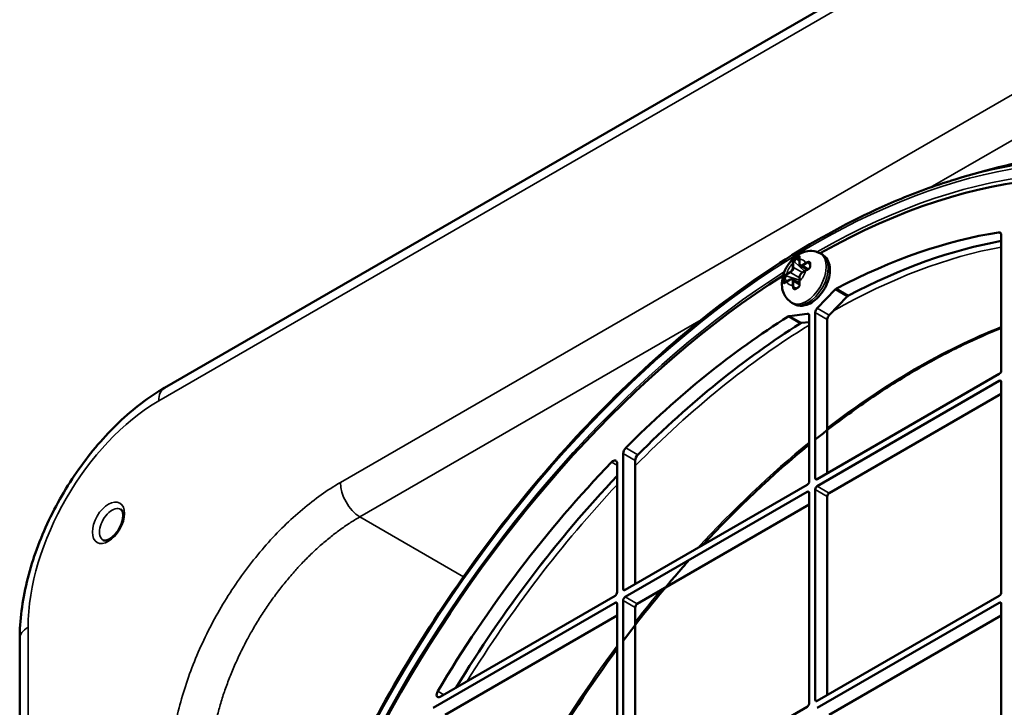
# Model space of a CAD drawing. Header units: millimetres. Extents: x 50 to 3176, y 50 to 2109.
# Tile 468 of 656: x 1735 to 1804, y 527 to 576. Entities that reach past the tile are written whole.
import ezdxf

# ---------------------------------------------------------------- set-up
doc = ezdxf.new("R2010")
doc.units = ezdxf.units.MM
doc.header["$LTSCALE"] = 10
doc.layers.add('Visible (ISO)', color=7, linetype='Continuous', lineweight=50)
doc.layers.add('Visible Narrow (ISO)', color=7, linetype='Continuous', lineweight=35)

msp = doc.modelspace()

# ---------------------------------------------------------------- linework, layer by layer
at = {"layer": 'Visible (ISO)'}
for p, q in [((1992.716, 692.7806), (1745.2287, 549.8937)), ((1804.0559, 560.6155), (1804.0559, 551.1092)), ((1789.6662, 558.968), (1789.8077, 559.0496)), ((1789.8637, 558.8959), (1789.8637, 558.621)), ((1791.4794, 559.2507), (1791.338, 559.3324)), ((1790.4198, 558.1865), (1789.9405, 558.4632)), ((1790.3036, 558.1281), (1790.0655, 557.9906)), ((1790.58, 558.6714), (1790.58, 558.6714)), ((1788.8177, 557.335), (1788.8177, 557.4983)), ((1789.217, 557.5007), (1788.9789, 557.3633)), ((1789.8713, 557.2364), (1789.392, 557.5131)), ((1789.8637, 557.6412), (1789.8637, 557.3662)), ((1789.5314, 556.8553), (1789.5314, 556.8553)), ((1792.3712, 556.7952), (1791.109, 555.4939)), ((1791.9575, 555.004), (1793.2197, 556.3053)), ((1789.4794, 555.7866), (1789.338, 555.8683)), ((1790.4155, 555.0936), (1789.1533, 554.9374)), ((1790.5501, 554.9433), (1790.5501, 543.3116)), ((1790.9744, 543.5566), (1790.9744, 555.1882)), ((1791.8229, 554.6983), (1791.8229, 543.8832)), ((1790.0019, 554.4475), (1790.5501, 554.5153)), ((1803.9144, 550.8642), (1791.1158, 543.4749)), ((1791.1158, 542.985), (1803.9144, 550.3743)), ((1804.0559, 550.2927), (1804.0559, 535.5141)), ((1791.9643, 542.4951), (1804.0559, 549.4762)), ((1777.4686, 535.759), (1777.4686, 545.2654)), ((1777.0444, 544.5844), (1777.0444, 535.5141)), ((1778.3172, 536.0856), (1778.3172, 544.7755)), ((1790.4087, 543.0667), (1777.6101, 535.6774)), ((1777.6101, 535.1875), (1790.4087, 542.5768)), ((1790.5501, 542.4951), (1790.5501, 527.7166)), ((1790.9744, 527.9615), (1790.9744, 542.7401)), ((1791.8229, 528.2881), (1791.8229, 542.2502)), ((1778.4586, 534.6976), (1790.5501, 541.6786)), ((1776.903, 535.2692), (1764.5993, 528.1656)), ((1803.9144, 535.2692), (1791.1158, 527.8799)), ((1764.1043, 527.39), (1776.903, 534.7793)), ((1777.0444, 534.6976), (1777.0444, 519.919)), ((1777.4686, 520.164), (1777.4686, 534.9426)), ((1791.1158, 527.39), (1803.9144, 534.7793)), ((1804.0559, 534.6976), (1804.0559, 519.919)), ((1764.9529, 526.9001), (1777.0444, 533.8811)), ((1778.3172, 520.4906), (1778.3172, 534.4527)), ((1791.9643, 526.9001), (1804.0559, 533.8811)), ((1735.0363, 532.2399), (1735.0363, 401.6005)), ((1790.4087, 527.4716), (1777.6101, 520.0823))]:
    msp.add_line(p, q, dxfattribs=at)
for centre, major_axis, ratio, start_param, end_param in [((1790.7623, 511.8357), (28.9, 50.0563), 0.5773503, 2.3697486, 7.0550293), ((1791.0448, 511.6725), (-29.7356, -51.5036), 0.5773503, 3.7006866, 3.7017334), ((1790.7623, 511.8357), (-27, -46.7654), 0.5773503, 3.5765801, 3.8825622), ((1803.773, 560.4522), (0.2, 0.3464), 0.5773503, 5.4977871, 6.7181728), ((1791.6108, 511.3458), (27, 46.7654), 0.5773503, 0.4534072, 0.7409696), ((1789.6457, 558.8165), (-0.1189, -0.1619), 0.489113, 3.980957, 5.5517108), ((1789.7871, 558.8981), (-0.119, -0.1619), 0.4890787, 3.4671932, 3.9809001), ((1789.9227, 559.024), (-0.0495, 0.0073), 0.6598618, 0.0001501, 0.0005767), ((1790.453, 558.1463), (-0.0194, 0.0461), 0.4808759, 6.283141, 6.2835425), ((1790.4942, 558.4899), (0.1249, 0.1578), 0.6530097, 0.2246268, 0.8812869), ((1790.7623, 511.8357), (28.9, 50.0563), 0.5773503, 0.8354587, 2.306134), ((1788.9386, 557.5918), (0.0808, 0.184), 0.4891137, 0.7314759, 2.3022245), ((1788.9386, 557.4285), (0.0808, 0.184), 0.4890808, 2.3022833, 2.8159922), ((1788.8973, 557.2482), (-0.031, 0.0392), 0.6598704, 6.2825969, 6.2830381), ((1789.6457, 557.0202), (0.0741, 0.1871), 0.6530091, 2.260298, 2.9169595), ((1789.9226, 557.2278), (-0.0496, -0.0063), 0.4808777, 6.282859, 6.2832396), ((1792.4487, 556.612), (-0.15, -0.2598), 0.5773503, 3.8825622, 4.3013032), ((1793.2972, 556.1221), (0.15, 0.2598), 0.5773503, 0.7409696, 1.1597106), ((1791.1865, 555.3107), (-0.15, -0.2598), 0.5773503, 4.3013032, 5.4977871), ((1790.7623, 511.8357), (-27, -46.7654), 0.5773503, 3.9714194, 4.2774015), ((1789.0758, 554.6646), (-0.15, -0.2598), 0.5773503, 3.5526784, 3.9714194), ((1790.338, 554.8208), (0.15, 0.2598), 0.5773503, 5.4977871, 6.6942711), ((1792.035, 554.8208), (0.15, 0.2598), 0.5773503, 1.1597106, 2.3561945), ((1791.6108, 511.3458), (27, 46.7654), 0.5773503, 0.8298268, 1.1358089), ((1789.9243, 554.1747), (0.15, 0.2598), 0.5773503, 0.4110858, 0.8298268), ((1803.9144, 551.0275), (0.1, 0.1732), 0.5773503, 3.9269908, 5.4977871), ((1803.9144, 550.211), (0.1, 0.1732), 0.5773503, 5.4977871, 7.0685835), ((1777.7515, 545.4287), (-0.2, -0.3464), 0.5773503, 4.2774015, 5.4977871), ((1778.6, 544.9388), (0.2, 0.3464), 0.5773503, 1.1358089, 2.3561945), ((1790.7623, 511.8357), (-27, -46.7654), 0.5773503, 4.3053573, 4.6880036), ((1776.7615, 544.4211), (0.2, 0.3464), 0.5773503, 5.4977871, 7.44695), ((1791.6108, 511.3458), (27, 46.7654), 0.5773503, 1.1767966, 1.5302547), ((1791.1158, 543.6382), (-0.1, -0.1732), 0.5773503, 5.4977871, 7.0685835), ((1790.4087, 543.23), (0.1, 0.1732), 0.5773503, 3.9269908, 5.4977871), ((1791.1158, 542.8217), (-0.1, -0.1732), 0.5773503, 3.9269908, 5.4977871), ((1790.4087, 542.4135), (0.1, 0.1732), 0.5773503, 5.4977871, 7.0685835), ((1791.9643, 542.3318), (0.1, 0.1732), 0.5773503, 0.7853982, 2.3561945), ((1776.903, 535.4324), (0.1, 0.1732), 0.5773503, 3.9269908, 5.4977871), ((1777.6101, 535.8407), (-0.1, -0.1732), 0.5773503, 5.4977871, 7.0685835), ((1777.6101, 535.0242), (-0.1, -0.1732), 0.5773503, 3.9269908, 5.4977871), ((1803.9144, 535.4324), (0.1, 0.1732), 0.5773503, 3.9269908, 5.4977871), ((1776.903, 534.616), (0.1, 0.1732), 0.5773503, 5.4977871, 7.0685835), ((1778.4586, 534.5343), (0.1, 0.1732), 0.5773503, 0.7853982, 2.3561945), ((1803.9144, 534.616), (0.1, 0.1732), 0.5773503, 5.4977871, 7.0685835), ((1764.5993, 528.4514), (-0.175, -0.3031), 0.5773503, 4.6880036, 7.0685835), ((1790.4087, 527.6349), (0.1, 0.1732), 0.5773503, 3.9269908, 5.4977871), ((1791.1158, 528.0432), (-0.1, -0.1732), 0.5773503, 5.4977871, 7.0685835)]:
    msp.add_ellipse(centre, major_axis=major_axis, ratio=ratio, start_param=start_param, end_param=end_param, dxfattribs=at)
for points, knots in [([(1841.5433, 562.389), (1838.5963, 563.6825), (1835.5704, 564.7081), (1829.5457, 566.2239), (1826.5481, 566.7153), (1820.7223, 567.2352), (1817.894, 567.2651), (1812.4822, 566.9648), (1809.898, 566.6354), (1804.9945, 565.7147), (1802.6745, 565.1235), (1800.4805, 564.4401)], [5.56147029, 5.56147029, 5.56147029, 5.56147029, 5.66055245, 5.66055245, 5.75963461, 5.75963461, 5.85871676, 5.85871676, 5.95779892, 5.95779892, 6.05688108, 6.05688108, 6.05688108, 6.05688108]), ([(1750.0547, 477.1611), (1749.0438, 481.6718), (1748.7498, 486.7663), (1749.6107, 497.6235), (1750.768, 503.3857), (1754.4125, 514.9882), (1756.8983, 520.8264), (1762.9456, 531.9921), (1766.5055, 537.3179), (1774.3432, 546.9231), (1778.6196, 551.2007), (1787.4643, 558.2755), (1792.0313, 561.0707), (1797.8323, 563.5376), (1799.1413, 564.0213), (1800.4376, 564.4267)], [4.4871315, 4.4871315, 4.4871315, 4.4871315, 4.8080491, 4.8080491, 5.1294614, 5.1294614, 5.450637, 5.450637, 5.7716793, 5.7716793, 6.0927957, 6.0927957, 6.414149, 6.414149, 6.5084428, 6.5084428, 6.5084428, 6.5084428]), ([(1763.2153, 460.8517), (1766.4191, 459.2665), (1770.1103, 458.5623), (1778.0765, 458.9981), (1782.3439, 460.124), (1791.0252, 464.0848), (1795.4363, 466.9114), (1803.9667, 473.9842), (1808.0846, 478.229), (1815.6095, 487.7096), (1819.0148, 492.9443), (1824.7655, 503.8722), (1827.1098, 509.5636), (1830.4993, 520.8233), (1831.5443, 526.3897), (1832.2326, 536.8301), (1831.8763, 541.7025), (1829.8072, 550.2644), (1828.094, 553.9504), (1824.4387, 558.5781), (1822.8786, 560.0272), (1821.1422, 561.1841)], [2.3932609, 2.3932609, 2.3932609, 2.3932609, 2.7165649, 2.7165649, 3.0370941, 3.0370941, 3.3562726, 3.3562726, 3.6754549, 3.6754549, 3.99478, 3.99478, 4.314142, 4.314142, 4.6334149, 4.6334149, 4.9525427, 4.9525427, 5.2720049, 5.2720049, 5.4607208, 5.4607208, 5.4607208, 5.4607208]), ([(1789.338, 555.8683), (1789.2073, 555.9437), (1789.0905, 556.0418), (1788.8937, 556.268), (1788.817, 556.3967), (1788.6945, 556.6821), (1788.6584, 556.8385), (1788.62, 557.1879), (1788.6318, 557.3775), (1788.7027, 557.7764), (1788.7712, 557.983), (1788.9543, 558.3758), (1789.0696, 558.5616), (1789.3434, 558.9017), (1789.5017, 559.0563), (1789.8654, 559.3117), (1790.0697, 559.4167), (1790.4895, 559.5144), (1790.6884, 559.5286), (1791.0457, 559.4663), (1791.1991, 559.4126), (1791.338, 559.3324)], [3.9269908, 3.9269908, 3.9269908, 3.9269908, 4.12295, 4.12295, 4.3341371, 4.3341371, 4.5935061, 4.5935061, 4.9372215, 4.9372215, 5.3473781, 5.3473781, 5.7608419, 5.7608419, 6.1755249, 6.1755249, 6.5732176, 6.5732176, 6.860204, 6.860204, 7.0685835, 7.0685835, 7.0685835, 7.0685835]), ([(1789.4794, 555.7866), (1789.5903, 555.7226), (1789.7142, 555.6824), (1789.9778, 555.6489), (1790.1173, 555.6598), (1790.4165, 555.7308), (1790.5746, 555.8007), (1790.8917, 555.9955), (1791.0492, 556.126), (1791.3374, 556.4274), (1791.4682, 556.5982), (1791.6922, 556.9624), (1791.7857, 557.1554), (1791.928, 557.5497), (1791.9767, 557.7509), (1792.0201, 558.1473), (1792.0145, 558.3428), (1791.9365, 558.6995), (1791.8677, 558.8632), (1791.6846, 559.1018), (1791.5888, 559.1876), (1791.4794, 559.2507)], [2.3561945, 2.3561945, 2.3561945, 2.3561945, 2.5937329, 2.5937329, 2.8552688, 2.8552688, 3.1735816, 3.1735816, 3.526728, 3.526728, 3.878916, 3.878916, 4.2276179, 4.2276179, 4.5783822, 4.5783822, 4.9330689, 4.9330689, 5.2633053, 5.2633053, 5.4977871, 5.4977871, 5.4977871, 5.4977871]), ([(1789.8637, 558.8959), (1789.8637, 558.9053), (1789.8638, 558.9146), (1789.8643, 558.9331), (1789.8647, 558.9423), (1789.8657, 558.9605), (1789.8663, 558.9695), (1789.8679, 558.9874), (1789.8687, 558.9963), (1789.8708, 559.0139), (1789.8719, 559.0227), (1789.8732, 559.0313)], [4.71200482, 4.71200482, 4.71200482, 4.71200482, 4.74303617, 4.74303617, 4.77406753, 4.77406753, 4.80509888, 4.80509888, 4.83613024, 4.83613024, 4.86716159, 4.86716159, 4.86716159, 4.86716159]), ([(1789.8732, 559.0313), (1789.8752, 559.0452), (1789.8757, 559.0572), (1789.8744, 559.0734), (1789.8728, 559.0782), (1789.8717, 559.0805), (1789.8715, 559.0807), (1789.8715, 559.0807)], [0, 0, 0, 0, 0.006113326, 0.006113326, 0.011682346, 0.011682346, 0.013776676, 0.013776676, 0.013776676, 0.013776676]), ([(1789.8637, 558.621), (1789.8637, 558.608), (1789.8646, 558.5953), (1789.8683, 558.5705), (1789.8711, 558.5585), (1789.8789, 558.5354), (1789.8838, 558.5243), (1789.8961, 558.5036), (1789.9034, 558.4939), (1789.9204, 558.4767), (1789.93, 558.4693), (1789.9405, 558.4632)], [1.57079633, 1.57079633, 1.57079633, 1.57079633, 1.72787596, 1.72787596, 1.88495559, 1.88495559, 2.04203522, 2.04203522, 2.19911486, 2.19911486, 2.35619449, 2.35619449, 2.35619449, 2.35619449]), ([(1790.3036, 558.1281), (1790.3117, 558.1328), (1790.32, 558.1374), (1790.3366, 558.1465), (1790.3451, 558.1509), (1790.3622, 558.1597), (1790.3709, 558.164), (1790.3884, 558.1724), (1790.3973, 558.1765), (1790.4153, 558.1846), (1790.4244, 558.1885), (1790.4336, 558.1924)], [4.71201441, 4.71201441, 4.71201441, 4.71201441, 4.74303539, 4.74303539, 4.77406586, 4.77406586, 4.80509632, 4.80509632, 4.83612679, 4.83612679, 4.86715726, 4.86715726, 4.86715726, 4.86715726]), ([(1790.4336, 558.1924), (1790.4501, 558.1993), (1790.4676, 558.2087), (1790.5018, 558.2313), (1790.5189, 558.2448), (1790.5509, 558.2753), (1790.566, 558.2928), (1790.5907, 558.3285), (1790.6007, 558.3473), (1790.6139, 558.3825), (1790.6177, 558.3994), (1790.6191, 558.4196), (1790.6192, 558.4241), (1790.6191, 558.4285)], [0, 0, 0, 0, 0.006407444, 0.006407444, 0.012915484, 0.012915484, 0.01968108, 0.01968108, 0.026218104, 0.026218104, 0.03227978, 0.03227978, 0.034077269, 0.034077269, 0.034077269, 0.034077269]), ([(1790.6191, 558.5944), (1790.6195, 558.6088), (1790.6173, 558.6216), (1790.6089, 558.6437), (1790.6025, 558.6531), (1790.59, 558.6648), (1790.5853, 558.6683), (1790.58, 558.6714)], [0, 0, 0, 0, 0.006217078, 0.006217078, 0.012799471, 0.012799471, 0.016207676, 0.016207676, 0.016207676, 0.016207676]), ([(1790.6191, 558.4285), (1790.6189, 558.4397), (1790.6186, 558.4509), (1790.6183, 558.4732), (1790.6182, 558.4843), (1790.6181, 558.5065), (1790.6181, 558.5176), (1790.6182, 558.5396), (1790.6183, 558.5506), (1790.6186, 558.5725), (1790.6189, 558.5835), (1790.6191, 558.5944)], [4.682864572, 4.682864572, 4.682864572, 4.682864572, 4.694674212, 4.694674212, 4.706483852, 4.706483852, 4.718293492, 4.718293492, 4.730103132, 4.730103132, 4.741912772, 4.741912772, 4.741912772, 4.741912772]), ([(1788.8663, 557.2874), (1788.8732, 557.2928), (1788.8802, 557.2982), (1788.8944, 557.3087), (1788.9017, 557.3139), (1788.9164, 557.3242), (1788.9239, 557.3293), (1788.9392, 557.3392), (1788.947, 557.3442), (1788.9627, 557.3538), (1788.9707, 557.3586), (1788.9789, 557.3633)], [4.55762655, 4.55762655, 4.55762655, 4.55762655, 4.58865364, 4.58865364, 4.61968073, 4.61968073, 4.65070782, 4.65070782, 4.68173491, 4.68173491, 4.712762, 4.712762, 4.712762, 4.712762]), ([(1789.392, 557.5131), (1789.3815, 557.5192), (1789.3702, 557.5238), (1789.3469, 557.5299), (1789.3348, 557.5314), (1789.3107, 557.5317), (1789.2986, 557.5304), (1789.2747, 557.5256), (1789.2629, 557.522), (1789.2396, 557.5128), (1789.2282, 557.5072), (1789.217, 557.5007)], [5.49778714, 5.49778714, 5.49778714, 5.49778714, 5.65486678, 5.65486678, 5.81194641, 5.81194641, 5.96902604, 5.96902604, 6.12610567, 6.12610567, 6.28318531, 6.28318531, 6.28318531, 6.28318531]), ([(1790.0655, 557.9906), (1790.0431, 557.9777), (1790.0215, 557.9612), (1789.9812, 557.9228), (1789.9625, 557.9009), (1789.929, 557.8535), (1789.9143, 557.8279), (1789.8899, 557.7752), (1789.8803, 557.748), (1789.8672, 557.694), (1789.8637, 557.6671), (1789.8637, 557.6412)], [0, 0, 0, 0, 0.3141593, 0.3141593, 0.6283185, 0.6283185, 0.9424778, 0.9424778, 1.2566371, 1.2566371, 1.5707963, 1.5707963, 1.5707963, 1.5707963]), ([(1789.873, 557.2215), (1789.8718, 557.2314), (1789.8707, 557.2413), (1789.8687, 557.2609), (1789.8678, 557.2706), (1789.8663, 557.29), (1789.8657, 557.2997), (1789.8647, 557.3189), (1789.8643, 557.3284), (1789.8638, 557.3474), (1789.8637, 557.3568), (1789.8637, 557.3662)], [4.55763096, 4.55763096, 4.55763096, 4.55763096, 4.58865717, 4.58865717, 4.61968339, 4.61968339, 4.65070961, 4.65070961, 4.68173582, 4.68173582, 4.71275261, 4.71275261, 4.71275261, 4.71275261]), ([(1788.8227, 557.2641), (1788.8227, 557.2641), (1788.824, 557.264), (1788.8295, 557.2653), (1788.8333, 557.2666), (1788.8444, 557.272), (1788.8526, 557.277), (1788.8631, 557.2848), (1788.8647, 557.2861), (1788.8663, 557.2874)], [0.004102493, 0.004102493, 0.004102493, 0.004102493, 0.008275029, 0.008275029, 0.011892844, 0.011892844, 0.016990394, 0.016990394, 0.017897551, 0.017897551, 0.017897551, 0.017897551]), ([(1789.5314, 556.8553), (1789.5451, 556.8474), (1789.5599, 556.8439), (1789.5887, 556.8463), (1789.6032, 556.8509), (1789.6177, 556.8598)], [0, 0, 0, 0, 0.008810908, 0.008810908, 0.016175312, 0.016175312, 0.016175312, 0.016175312]), ([(1789.6177, 556.8598), (1789.6223, 556.8627), (1789.627, 556.8655), (1789.6364, 556.8712), (1789.6411, 556.874), (1789.6505, 556.8796), (1789.6552, 556.8824), (1789.6647, 556.888), (1789.6694, 556.8908), (1789.6789, 556.8964), (1789.6837, 556.8992), (1789.6885, 556.9019)], [4.682809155, 4.682809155, 4.682809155, 4.682809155, 4.688740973, 4.688740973, 4.694672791, 4.694672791, 4.700604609, 4.700604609, 4.706536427, 4.706536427, 4.712468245, 4.712468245, 4.712468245, 4.712468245]), ([(1789.6885, 556.9019), (1789.6933, 556.9047), (1789.6981, 556.9074), (1789.7077, 556.9129), (1789.7125, 556.9157), (1789.7222, 556.9211), (1789.7271, 556.9239), (1789.7368, 556.9293), (1789.7417, 556.932), (1789.7515, 556.9374), (1789.7564, 556.9401), (1789.7613, 556.9428)], [4.712359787, 4.712359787, 4.712359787, 4.712359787, 4.718271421, 4.718271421, 4.724183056, 4.724183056, 4.73009469, 4.73009469, 4.736006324, 4.736006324, 4.741917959, 4.741917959, 4.741917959, 4.741917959]), ([(1789.7613, 556.9428), (1789.7747, 556.95), (1789.7881, 556.9604), (1789.8122, 556.9858), (1789.8232, 557.0007), (1789.8421, 557.0335), (1789.8502, 557.0518), (1789.8633, 557.0905), (1789.8683, 557.1116), (1789.8747, 557.154), (1789.8758, 557.1758), (1789.8748, 557.2047), (1789.8741, 557.2133), (1789.873, 557.2215)], [0, 0, 0, 0, 0.006211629, 0.006211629, 0.012121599, 0.012121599, 0.018066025, 0.018066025, 0.024424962, 0.024424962, 0.031137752, 0.031137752, 0.034088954, 0.034088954, 0.034088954, 0.034088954]), ([(1790.9744, 546.2517), (1791.7043, 546.8377), (1792.4384, 547.4013), (1794.0731, 548.5993), (1794.9752, 549.2225), (1796.7925, 550.4021), (1797.7079, 550.9577), (1799.5374, 551.9916), (1800.4515, 552.4698), (1802.2642, 553.3417), (1803.1627, 553.7362), (1804.0559, 554.0905)], [6.09032193, 6.09032193, 6.09032193, 6.09032193, 6.14929309, 6.14929309, 6.22115488, 6.22115488, 6.29378887, 6.29378887, 6.36643348, 6.36643348, 6.43832642, 6.43832642, 6.43832642, 6.43832642]), ([(1745.2287, 549.8937), (1744.109, 549.2472), (1743.0256, 548.419), (1740.9916, 546.4815), (1740.0414, 545.3719), (1738.342, 542.9651), (1737.5933, 541.6682), (1736.3586, 538.9931), (1735.8728, 537.6154), (1735.2119, 534.8852), (1735.0363, 533.5329), (1735.0363, 532.2399)], [4.712389, 4.712389, 4.712389, 4.712389, 5.0265482, 5.0265482, 5.3407075, 5.3407075, 5.6548668, 5.6548668, 5.969026, 5.969026, 6.2831853, 6.2831853, 6.2831853, 6.2831853]), ([(1740.9014, 539.1795), (1740.9302, 539.1629), (1740.9644, 539.152), (1741.0715, 539.1509), (1741.1459, 539.164), (1741.3057, 539.23), (1741.3863, 539.2753), (1741.5531, 539.3971), (1741.6391, 539.4741), (1741.8063, 539.6548), (1741.8873, 539.7592), (1742.033, 539.9845), (1742.0976, 540.1056), (1742.2022, 540.3496), (1742.2422, 540.4724), (1742.2944, 540.7033), (1742.3071, 540.8117), (1742.3084, 541), (1742.2976, 541.0806), (1742.2623, 541.2091), (1742.238, 541.256), (1742.1933, 541.315), (1742.1733, 541.3319), (1742.1514, 541.3446)], [0.7853982, 0.7853982, 0.7853982, 0.7853982, 1.0995574, 1.0995574, 1.4291708, 1.4291708, 1.7028907, 1.7028907, 1.9818031, 1.9818031, 2.2687684, 2.2687684, 2.5598405, 2.5598405, 2.8498573, 2.8498573, 3.1337218, 3.1337218, 3.4090033, 3.4090033, 3.6883015, 3.6883015, 3.9269908, 3.9269908, 3.9269908, 3.9269908]), ([(1777.4686, 532.1042), (1778.8127, 533.8979), (1780.2127, 535.6249), (1781.8095, 537.4446), (1781.962, 537.617), (1782.1151, 537.7885)], [5.70277644, 5.70277644, 5.70277644, 5.70277644, 5.83005594, 5.83005594, 5.84345404, 5.84345404, 5.84345404, 5.84345404]), ([(1766.8447, 513.8669), (1768.2896, 517.1724), (1769.9543, 520.4338), (1773.4193, 526.3329), (1775.1754, 528.9972), (1777.0444, 531.5333)], [5.30625024, 5.30625024, 5.30625024, 5.30625024, 5.51074456, 5.51074456, 5.68932405, 5.68932405, 5.68932405, 5.68932405])]:
    msp.add_open_spline(points, degree=3, knots=knots, dxfattribs=at)
msp.add_open_spline([(1783.0496, 538.8179), (1785.4586, 541.4265), (1787.9771, 543.8071), (1790.5501, 545.9082)], degree=3, dxfattribs=at)
at = {"layer": 'Visible Narrow (ISO)'}
for p, q in [((1992.3018, 691.865), (1744.8145, 548.9781)), ((1757.5836, 543.2304), (1844.4753, 593.3973)), ((1845.8402, 590.9774), (1799.0568, 563.967)), ((1803.8701, 560.815), (1804.0387, 560.7177)), ((1789.5043, 558.7349), (1789.463, 558.7587)), ((1789.5043, 558.7349), (1790.218, 558.0787)), ((1789.6438, 558.9809), (1789.6662, 558.968)), ((1789.6662, 558.968), (1789.8637, 558.7864)), ((1789.8077, 559.0496), (1789.7852, 559.0626)), ((1789.8685, 558.9937), (1789.8077, 559.0496)), ((1789.8784, 558.9163), (1789.8784, 558.6414)), ((1788.9685, 557.9119), (1789.2066, 558.0494)), ((1789.3834, 558.3556), (1789.3834, 558.6305)), ((1789.4541, 558.6305), (1789.4541, 558.3556)), ((1789.4541, 558.3556), (1790.0759, 557.9966)), ((1790.0551, 558.5393), (1790.2933, 558.6768)), ((1790.2933, 558.1052), (1790.0551, 557.9678)), ((1790.3286, 558.6155), (1790.0905, 558.4781)), ((1790.0905, 558.4781), (1790.5082, 558.2369)), ((1790.4943, 558.6532), (1790.453, 558.677)), ((1790.4943, 558.6532), (1790.6181, 558.5215)), ((1788.8177, 557.4983), (1788.7953, 557.5112)), ((1788.7953, 557.3479), (1788.8177, 557.335)), ((1789.0737, 557.418), (1788.8177, 557.4983)), ((1788.8177, 557.335), (1788.8966, 557.3102)), ((1788.8973, 557.7789), (1788.9386, 557.7551)), ((1789.8637, 557.4651), (1788.9386, 557.7551)), ((1789.2066, 557.4779), (1788.9685, 557.3404)), ((1789.242, 557.9882), (1789.0038, 557.8507)), ((1789.8637, 557.6292), (1789.242, 557.9882)), ((1789.3834, 557.1008), (1789.3834, 557.3758)), ((1789.4541, 557.3758), (1789.4541, 557.1008)), ((1789.8718, 557.1347), (1789.4541, 557.3758)), ((1789.8784, 557.6616), (1789.8784, 557.3866)), ((1789.463, 556.9624), (1789.5043, 556.9386)), ((1789.6803, 556.8972), (1789.5043, 556.9386)), ((1793.2197, 556.3053), (1792.3712, 556.7952)), ((1793.3067, 556.3722), (1792.4581, 556.8621)), ((1791.109, 555.4939), (1791.9575, 555.004)), ((1782.9646, 554.6762), (1758.9484, 540.8104)), ((1789.0664, 554.9039), (1789.9149, 554.414)), ((1789.1533, 554.9374), (1790.0019, 554.4475)), ((1790.5354, 555.0244), (1790.4155, 555.0936)), ((1791.8229, 554.6983), (1790.9744, 555.1882)), ((1804.0559, 550.2927), (1803.9144, 550.3743)), ((1778.5029, 545.1895), (1777.6544, 545.6794)), ((1778.3172, 544.7755), (1777.4686, 545.2654)), ((1776.6571, 544.6643), (1777.0444, 544.4407)), ((1790.9744, 543.5566), (1791.1158, 543.4749)), ((1791.1158, 542.985), (1791.9643, 542.4951)), ((1790.5501, 542.4951), (1790.4087, 542.5768)), ((1791.8229, 542.2502), (1790.9744, 542.7401)), ((1766.239, 536.6013), (1758.9484, 540.8104)), ((1777.4686, 535.759), (1777.6101, 535.6774)), ((1777.6101, 535.1875), (1778.4586, 534.6976)), ((1777.0444, 534.6976), (1776.903, 534.7793)), ((1778.3172, 534.4527), (1777.4686, 534.9426)), ((1804.0559, 534.6976), (1803.9144, 534.7793)), ((1735.6221, 533.0564), (1735.6221, 402.417)), ((1764.8553, 528.3134), (1764.4286, 528.5598)), ((1790.9744, 527.9615), (1791.1158, 527.8799))]:
    msp.add_line(p, q, dxfattribs=at)
for centre, major_axis in [((1790.9037, 511.754), (-29.5357, -51.1574)), ((1741.2789, 540.4049), (-0.8, -1.3856))]:
    msp.add_ellipse(centre, major_axis=major_axis, ratio=0.5773503, dxfattribs=at)
for centre, major_axis, ratio, start_param, end_param in [((1790.9037, 511.754), (-29.1332, -50.4601), 0.5773503, 5.5025293, 10.2054339), ((1791.0448, 511.6725), (29.7356, 51.5036), 0.5773503, 3.9322807, 6.8422792), ((1791.6108, 511.3458), (-26.9928, -46.7529), 0.5773503, 3.5949081, 3.8842656), ((1791.8174, 511.2265), (-26.8429, -46.4932), 0.5773503, 3.5987355, 3.9154749), ((1790.338, 557.6003), (1, 1.7321), 0.5773503, 3.1415927, 6.2831853), ((1790.5002, 557.8738), (-0.9377, 1.2204), 0.497277, 0.456502, 0.5880826), ((1789.4277, 558.7383), (-0.0495, 0.0073), 0.6598821, 4.0179944, 5.6379984), ((1790.2012, 558.1995), (-0.5283, 0.9151), 0.577316, 0.6307005, 0.7858162), ((1790.4794, 557.5187), (-1, -1.7321), 0.5773503, 0, 3.1415926), ((1789.6438, 559.0217), (-0.0261, 0.0426), 0.5941447, 0.3898071, 0.7701947), ((1789.6438, 559.0217), (0.0261, -0.0426), 0.594201, 3.9117147, 5.482573), ((1792.1061, 557.6409), (3.3838, 0), 0.5773483, 2.356164, 2.3857212), ((1789.7135, 559.0632), (0.025, -0.0433), 0.5773337, 3.5497797, 5.4978111), ((1792.0981, 557.6458), (3.3721, 0), 0.5773467, 2.326612, 2.3562721), ((1789.7852, 559.1034), (-0.0239, 0.0439), 0.5600223, 0.4193799, 0.799763), ((1789.7852, 559.1034), (0.0239, -0.0439), 0.5599951, 3.9413633, 5.5121494), ((1789.9137, 558.8959), (-0.05, 0), 0.5773503, 5.4978393, 6.2831853), ((1789.9227, 559.024), (-0.0495, 0.0073), 0.6598618, 5.5395703, 6.2833355), ((1790.932, 558.1274), (0.8468, -1.2715), 0.493252, 3.6328154, 3.7645824), ((1789.6309, 558.0086), (0.5, 0.866), 0.5773503, 5.855359, 6.7110127), ((1791.0704, 558.2066), (1.0983, -0.0084), 0.6009338, 2.2051802, 2.36152), ((1790.453, 558.7179), (0.0194, -0.0461), 0.4808746, 3.9445348, 5.5640953), ((1790.9037, 511.754), (-29.1332, -50.4601), 0.5773503, 3.977837, 5.4469409), ((1789.6309, 558.0086), (0.5, 0.866), 0.5773503, 1.1429691, 1.9986239), ((1789.2066, 558.2535), (-0.125, -0.2165), 0.5773503, 0.7853981, 2.3561946), ((1789.242, 558.029), (-0.025, 0.0433), 0.5773503, 0.7853987, 2.3561938), ((1789.242, 558.2331), (-0.15, -0.2598), 0.5773503, 0.7853982, 2.3561945), ((1789.4187, 558.6101), (-0.05, 0), 0.5773503, 3.9272256, 5.4977388), ((1789.4187, 558.3352), (0.05, 0), 0.5773503, 0.7853955, 2.3561932), ((1789.9137, 558.621), (-0.05, 0), 0.5773503, 5.497787, 6.2831853), ((1790.0551, 558.7434), (-0.125, -0.2165), 0.5773503, 5.4977872, 7.0685835), ((1789.6309, 558.0086), (-0.5, -0.866), 0.5773503, 1.1429702, 1.9986239), ((1790.0905, 558.723), (-0.15, -0.2598), 0.5773503, 0, 0.7853982), ((1790.0905, 558.5189), (0.025, -0.0433), 0.5773503, 3.9269915, 5.4977951), ((1790.3286, 558.6564), (-0.025, 0.0433), 0.5773503, 0.7854311, 2.355965), ((1791.248, 557.4428), (1.3259, -0.186), 0.6183874, 2.3253847, 2.457349), ((1790.3286, 558.0848), (-0.025, 0.0433), 0.5773503, 0.0002976, 0.7853399), ((1791.0761, 558.1844), (1.0567, 0.0001), 0.5773127, 2.2014347, 2.3565503), ((1790.453, 558.1463), (-0.0194, 0.0461), 0.4808759, 0.0003572, 0.9010533), ((1790.6691, 558.4298), (-0.05, -0.0013), 0.5600325, 5.4834016, 6.2831361), ((1790.6691, 558.5931), (-0.05, 0.0013), 0.5941624, 5.5129891, 6.2832839), ((1790.6691, 558.5931), (-0.05, 0.0013), 0.5941419, 5.1325985, 5.5129877), ((1790.6691, 558.4298), (0.05, 0.0013), 0.5600552, 1.96147, 2.3418582), ((1793.1844, 557.3223), (-1.8818, 2.7071), 0.6281028, 0.704031, 0.7347906), ((1793.1844, 557.3223), (-1.8818, 2.7071), 0.6281028, 0.7347906, 0.7655502), ((1790.8195, 555.9569), (1.4255, -2.9728), 0.5216833, 3.9383088, 3.9998281), ((1788.7599, 557.4908), (-0.05, 0.0013), 0.5941421, 5.5129952, 5.8933834), ((1788.7599, 557.3275), (0.05, 0.0013), 0.5600557, 2.3418655, 2.7222547), ((1788.7599, 557.4908), (0.05, -0.0013), 0.5942007, 0.8006108, 2.3714229), ((1788.7599, 557.3275), (0.05, 0.0013), 0.5599943, 0.7710192, 2.3419016), ((1791.1897, 556.0472), (-1.6939, 2.9338), 0.5773522, 0.7558725, 0.8149195), ((1788.8973, 557.8197), (-0.0311, 0.0392), 0.6598601, 0.6454203, 2.2650862), ((1790.175, 557.3265), (-1.5185, 0.198), 0.4979027, 5.6927554, 5.8247187), ((1789.7441, 556.9141), (-1.0976, -0.0391), 0.5721044, 5.4765022, 5.6328398), ((1789.7506, 557.4193), (1.0565, 0.0001), 0.5773154, 2.3557644, 2.5109024), ((1789.0039, 557.8915), (0.025, -0.0433), 0.5773503, 3.927049, 5.4976747), ((1789.0039, 557.32), (-0.025, 0.0433), 0.5773503, 0, 0.7853561), ((1789.6309, 558.0086), (-0.5, -0.866), 0.5773503, 5.8553583, 6.7110123), ((1789.2066, 557.2737), (0.125, 0.2165), 0.5773503, 5.4977872, 7.0685835), ((1789.242, 557.4574), (-0.025, 0.0433), 0.5773503, 0, 0.7853975), ((1789.4187, 557.3554), (-0.05, 0), 0.5773503, 3.9269915, 5.4977873), ((1789.242, 557.2533), (0.15, 0.2598), 0.5773503, 5.4977871, 6.2831853), ((1789.9137, 557.6412), (-0.05, 0), 0.5773503, 5.4977871, 6.2831853), ((1789.9137, 557.3662), (-0.05, 0), 0.5773503, 5.4978141, 6.2828893), ((1790.0551, 557.7636), (0.125, 0.2165), 0.5773503, 0.7853981, 2.3561945), ((1790.635, 556.9261), (0.5418, -0.9553), 0.5529624, 3.9304995, 4.0868385), ((1790.0905, 557.9473), (-0.025, 0.0433), 0.5773503, 0, 0.7853976), ((1788.8973, 557.2482), (-0.031, 0.0392), 0.6598704, 6.2830381, 7.0268974), ((1790.4974, 556.6382), (-0.8835, 1.0175), 0.6671336, 0.6414461, 0.7732146), ((1789.4187, 557.0804), (0.05, 0), 0.5773503, 0.7855106, 2.3561458), ((1789.4277, 556.942), (-0.0496, -0.0063), 0.4808688, 3.8605982, 5.4803326), ((1790.2011, 556.6692), (-0.5282, 0.915), 0.5773115, 0.7850316, 0.9401697), ((1789.6438, 556.8172), (-0.0261, 0.0426), 0.5941821, 6.2830592, 7.053319), ((1789.6438, 556.8172), (0.0261, -0.0426), 0.594173, 3.9117507, 4.2921338), ((1789.7135, 556.8586), (-0.025, 0.0433), 0.5773671, 6.2831208, 7.4457831), ((1789.7852, 556.8988), (-0.0239, 0.0439), 0.5600307, 0.0000755, 0.7998301), ((1789.7852, 556.8988), (-0.0239, 0.0439), 0.5600526, 0.7997296, 1.1801173), ((1789.9226, 557.2278), (-0.0496, -0.0063), 0.4808777, 5.381874, 6.282859), ((1791.8174, 511.2265), (-26.8429, -46.4932), 0.5773503, 3.9603792, 4.2905766), ((1791.6108, 511.3458), (-26.9928, -46.7529), 0.5773503, 3.9697161, 4.2793762), ((1798.0664, 507.6187), (26.7272, 46.2928), 0.5773503, 0.626267, 0.9513391), ((1746.2287, 548.1616), (-1, 1.7321), 0.5773503, 0, 0.7853982), ((1744.8145, 538.3637), (6.5, 11.2583), 0.5773503, 0.7853982, 2.3561945), ((1798.0664, 507.6187), (26.7272, 46.2928), 0.5773503, 0.9855866, 1.2044312), ((1791.6108, 511.3458), (-26.9928, -46.7529), 0.5773503, 4.3184991, 4.6715587), ((1758.9978, 542.4139), (1, -1.7321), 0.5773503, 3.92701, 5.4628799), ((1791.8174, 511.2265), (-26.8429, -46.4932), 0.5773503, 4.3267064, 4.6573564), ((1741.5264, 540.262), (0.625, 1.0825), 0.5773503, 0, 3.1415927), ((1798.0664, 507.6187), (26.7272, 46.2928), 0.5773503, 1.2807338, 1.3351725), ((1737.0363, 532.2399), (-2, 0), 0.5773503, 5.4977871, 6.2831853), ((1798.0664, 507.6187), (26.7272, 46.2928), 0.5773503, 1.3751664, 1.7664263)]:
    msp.add_ellipse(centre, major_axis=major_axis, ratio=ratio, start_param=start_param, end_param=end_param, dxfattribs=at)
for points, knots in [([(1789.391, 558.7637), (1789.3931, 558.7772), (1789.3963, 558.7906), (1789.4015, 558.8067), (1789.4024, 558.8095), (1789.4074, 558.8231), (1789.412, 558.8338), (1789.4199, 558.8499), (1789.4227, 558.8552), (1789.431, 558.8703), (1789.437, 558.8802), (1789.4478, 558.8967), (1789.4524, 558.9034), (1789.4665, 558.9229), (1789.4765, 558.9355), (1789.4892, 558.9502), (1789.4916, 558.953), (1789.5047, 558.9677), (1789.5155, 558.9789), (1789.5288, 558.9917), (1789.5311, 558.9938), (1789.5425, 559.0044), (1789.5518, 559.0125), (1789.5652, 559.0235), (1789.5694, 559.0269), (1789.5844, 559.0384), (1789.5946, 559.0456), (1789.6062, 559.053), (1789.6081, 559.0541), (1789.61, 559.0553)], [0.0000006, 0.0000006, 0.0000006, 0.0000006, 0.11777651, 0.11777651, 0.14285714, 0.14285714, 0.23931503, 0.23931503, 0.28571429, 0.28571429, 0.37072129, 0.37072129, 0.42857143, 0.42857143, 0.54367602, 0.54367602, 0.57142857, 0.57142857, 0.69002258, 0.69002258, 0.71428571, 0.71428571, 0.81134316, 0.81134316, 0.85714286, 0.85714286, 0.97647404, 0.97647404, 1, 1, 1, 1]), ([(1789.463, 558.7587), (1789.4646, 558.7673), (1789.4672, 558.7761), (1789.4746, 558.7963), (1789.48, 558.8077), (1789.4929, 558.8308), (1789.5005, 558.8426), (1789.5156, 558.8633), (1789.5227, 558.8723), (1789.5321, 558.8833), (1789.534, 558.8855), (1789.5452, 558.8982), (1789.5551, 558.9085), (1789.5722, 558.925), (1789.5792, 558.9315), (1789.5893, 558.9403), (1789.5923, 558.9429), (1789.6052, 558.9537), (1789.6151, 558.9613), (1789.6312, 558.9728), (1789.6376, 558.9771), (1789.6438, 558.9809)], [0, 0, 0, 0, 0.11210495, 0.11210495, 0.25, 0.25, 0.39019772, 0.39019772, 0.5, 0.5, 0.52659297, 0.52659297, 0.65927173, 0.65927173, 0.75, 0.75, 0.78823433, 0.78823433, 0.91474082, 0.91474082, 1, 1, 1, 1]), ([(1789.6806, 559.0972), (1789.6726, 559.0925), (1789.6566, 559.0832), (1789.6331, 559.0692), (1789.6177, 559.0599), (1789.61, 559.0553)], [0, 0, 0, 0, 0.33333333, 0.66666667, 0.99997651, 0.99997651, 0.99997651, 0.99997651]), ([(1789.7534, 559.138), (1789.7453, 559.1336), (1789.7291, 559.1247), (1789.7048, 559.111), (1789.6887, 559.1018), (1789.6806, 559.0972)], [0.00002292, 0.00002292, 0.00002292, 0.00002292, 0.33333333, 0.66666667, 0.99998821, 0.99998821, 0.99998821, 0.99998821]), ([(1789.7534, 559.138), (1789.764, 559.1439), (1789.7744, 559.1489), (1789.7866, 559.1537), (1789.7886, 559.1545), (1789.7987, 559.1581), (1789.8066, 559.1604), (1789.8179, 559.1628), (1789.8216, 559.1634), (1789.8334, 559.1648), (1789.8409, 559.1647), (1789.8494, 559.1633), (1789.8511, 559.1629), (1789.8596, 559.1607), (1789.8657, 559.1578), (1789.872, 559.1527), (1789.873, 559.1518), (1789.8776, 559.1473), (1789.8809, 559.1428), (1789.8851, 559.1347), (1789.8864, 559.1316), (1789.8899, 559.1216), (1789.8915, 559.1142), (1789.8926, 559.1025), (1789.8928, 559.0992), (1789.8931, 559.0848), (1789.8922, 559.0725), (1789.8902, 559.0564), (1789.8899, 559.054), (1789.8895, 559.0515)], [0, 0, 0, 0, 0.11877668, 0.11877668, 0.14285714, 0.14285714, 0.2374953, 0.2374953, 0.28571429, 0.28571429, 0.39935092, 0.39935092, 0.42857143, 0.42857143, 0.54922964, 0.54922964, 0.57142857, 0.57142857, 0.66292717, 0.66292717, 0.71428571, 0.71428571, 0.81800279, 0.81800279, 0.85714286, 0.85714286, 0.9790405, 0.9790405, 0.99999943, 0.99999943, 0.99999943, 0.99999943]), ([(1789.7852, 559.0626), (1789.7928, 559.0666), (1789.8002, 559.0702), (1789.8164, 559.0771), (1789.8251, 559.08), (1789.8346, 559.0822), (1789.8362, 559.0826), (1789.844, 559.0841), (1789.8496, 559.0846), (1789.8614, 559.0841), (1789.8671, 559.0827), (1789.8718, 559.0802)], [0, 0, 0, 0, 0.09707685, 0.09707685, 0.22371266, 0.22371266, 0.25, 0.25, 0.35294526, 0.35294526, 0.48516051, 0.48516051, 0.48516051, 0.48516051]), ([(1790.4236, 558.7432), (1790.4386, 558.7495), (1790.4534, 558.7542), (1790.4702, 558.7577), (1790.4725, 558.7582), (1790.4874, 558.7608), (1790.4995, 558.7617), (1790.5153, 558.7613), (1790.5191, 558.7611), (1790.5327, 558.7598), (1790.5423, 558.7581), (1790.557, 558.7541), (1790.5624, 558.7524), (1790.5787, 558.7459), (1790.5888, 558.7402), (1790.5999, 558.732), (1790.6019, 558.7304), (1790.6126, 558.7216), (1790.62, 558.7134), (1790.6275, 558.7024), (1790.6288, 558.7005), (1790.6347, 558.6908), (1790.6387, 558.6822), (1790.6432, 558.6693), (1790.6444, 558.6652), (1790.6483, 558.6496), (1790.6496, 558.638), (1790.6496, 558.6243), (1790.6495, 558.6225), (1790.6494, 558.6207)], [0, 0, 0, 0, 0.1228344, 0.1228344, 0.1428571, 0.1428571, 0.2509853, 0.2509853, 0.2857143, 0.2857143, 0.3751874, 0.3751874, 0.4285714, 0.4285714, 0.5443932, 0.5443932, 0.5714286, 0.5714286, 0.6902747, 0.6902747, 0.7142857, 0.7142857, 0.8121599, 0.8121599, 0.8571429, 0.8571429, 0.9813144, 0.9813144, 1, 1, 1, 1]), ([(1790.6494, 558.4552), (1790.6499, 558.4427), (1790.649, 558.4299), (1790.6466, 558.4165), (1790.6461, 558.4141), (1790.6457, 558.4117), (1790.6452, 558.4093), (1790.6429, 558.3986), (1790.6397, 558.3876), (1790.6357, 558.3766), (1790.6337, 558.3711), (1790.6315, 558.3656), (1790.6291, 558.3601), (1790.6236, 558.3474), (1790.6171, 558.3352), (1790.6096, 558.3232), (1790.6076, 558.3199), (1790.6055, 558.3166), (1790.6033, 558.3134), (1790.5945, 558.3003), (1790.5846, 558.2874), (1790.5735, 558.2749), (1790.5717, 558.2728), (1790.5698, 558.2708), (1790.5679, 558.2687), (1790.559, 558.2591), (1790.5493, 558.2496), (1790.5393, 558.2407), (1790.5343, 558.2363), (1790.5293, 558.232), (1790.5242, 558.2278), (1790.5118, 558.2178), (1790.4991, 558.2085), (1790.4859, 558.2002), (1790.4826, 558.198), (1790.4792, 558.1959), (1790.4758, 558.1939), (1790.4606, 558.1849), (1790.4449, 558.1769), (1790.4289, 558.1699), (1790.4271, 558.1691), (1790.4253, 558.1684), (1790.4236, 558.1676)], [0, 0, 0, 0, 0.1213009, 0.1213009, 0.1213009, 0.1428571, 0.1428571, 0.1428571, 0.2376759, 0.2376759, 0.2376759, 0.2857143, 0.2857143, 0.2857143, 0.3980318, 0.3980318, 0.3980318, 0.4285714, 0.4285714, 0.4285714, 0.5512043, 0.5512043, 0.5512043, 0.5714286, 0.5714286, 0.5714286, 0.6670789, 0.6670789, 0.6670789, 0.7142857, 0.7142857, 0.7142857, 0.8281347, 0.8281347, 0.8281347, 0.8571429, 0.8571429, 0.8571429, 0.9858595, 0.9858595, 0.9858595, 1, 1, 1, 1]), ([(1790.453, 558.677), (1790.4626, 558.6808), (1790.4725, 558.6836), (1790.4948, 558.688), (1790.5072, 558.6889), (1790.5313, 558.6879), (1790.543, 558.6859), (1790.5627, 558.6799), (1790.5711, 558.6764), (1790.5792, 558.6718), (1790.5796, 558.6716), (1790.58, 558.6714)], [0, 0, 0, 0, 0.10999137, 0.10999137, 0.25, 0.25, 0.38882693, 0.38882693, 0.5, 0.5, 0.50548052, 0.50548052, 0.50548052, 0.50548052]), ([(1788.714, 557.5033), (1788.7142, 557.5151), (1788.7152, 557.5277), (1788.7168, 557.5412), (1788.7171, 557.5439), (1788.7175, 557.5467), (1788.7179, 557.5494), (1788.7194, 557.5603), (1788.7213, 557.5718), (1788.7237, 557.5835), (1788.7249, 557.5897), (1788.7263, 557.5959), (1788.7277, 557.6021), (1788.731, 557.616), (1788.7347, 557.6296), (1788.739, 557.6434), (1788.7402, 557.6473), (1788.7414, 557.6512), (1788.7427, 557.6551), (1788.7479, 557.6705), (1788.7537, 557.6859), (1788.7603, 557.7013), (1788.7613, 557.7036), (1788.7623, 557.706), (1788.7633, 557.7083), (1788.7685, 557.7199), (1788.7742, 557.7314), (1788.7802, 557.7425), (1788.7833, 557.7482), (1788.7865, 557.7538), (1788.7897, 557.7592), (1788.7974, 557.7721), (1788.8056, 557.7841), (1788.8142, 557.7952), (1788.8164, 557.7979), (1788.8185, 557.8006), (1788.8207, 557.8032), (1788.8311, 557.8155), (1788.8422, 557.8266), (1788.8542, 557.8364), (1788.8551, 557.8372), (1788.856, 557.838), (1788.857, 557.8387)], [0, 0, 0, 0, 0.119125, 0.119125, 0.119125, 0.1428571, 0.1428571, 0.1428571, 0.2360064, 0.2360064, 0.2360064, 0.2857143, 0.2857143, 0.2857143, 0.396855, 0.396855, 0.396855, 0.4285714, 0.4285714, 0.4285714, 0.5524723, 0.5524723, 0.5524723, 0.5714286, 0.5714286, 0.5714286, 0.6656799, 0.6656799, 0.6656799, 0.7142857, 0.7142857, 0.7142857, 0.8288839, 0.8288839, 0.8288839, 0.8571429, 0.8571429, 0.8571429, 0.989737, 0.989737, 0.989737, 1, 1, 1, 1]), ([(1788.857, 557.2631), (1788.8458, 557.2543), (1788.8353, 557.2469), (1788.8241, 557.2402), (1788.8227, 557.2395), (1788.8131, 557.2341), (1788.8053, 557.2307), (1788.7954, 557.2277), (1788.793, 557.2271), (1788.7846, 557.2254), (1788.7788, 557.2249), (1788.7699, 557.2254), (1788.7667, 557.226), (1788.757, 557.2286), (1788.7512, 557.2318), (1788.7448, 557.2373), (1788.7436, 557.2384), (1788.7375, 557.2446), (1788.7332, 557.2508), (1788.7288, 557.26), (1788.728, 557.2617), (1788.7244, 557.2702), (1788.722, 557.2778), (1788.7192, 557.2897), (1788.7184, 557.2936), (1788.7158, 557.3084), (1788.7146, 557.3196), (1788.7141, 557.3336), (1788.714, 557.3356), (1788.714, 557.3377)], [0, 0, 0, 0, 0.1253465, 0.1253465, 0.1428571, 0.1428571, 0.2499687, 0.2499687, 0.2857143, 0.2857143, 0.3740097, 0.3740097, 0.4285714, 0.4285714, 0.5438275, 0.5438275, 0.5714286, 0.5714286, 0.6885438, 0.6885438, 0.7142857, 0.7142857, 0.8116697, 0.8116697, 0.8571429, 0.8571429, 0.9791801, 0.9791801, 1, 1, 1, 1]), ([(1788.7953, 557.5112), (1788.7956, 557.5206), (1788.7963, 557.5305), (1788.7986, 557.5513), (1788.8002, 557.5621), (1788.8027, 557.5763), (1788.8033, 557.5794), (1788.8065, 557.5953), (1788.8095, 557.6083), (1788.8165, 557.6341), (1788.8205, 557.6469), (1788.8302, 557.6743), (1788.8361, 557.6887), (1788.847, 557.7114), (1788.8517, 557.7202), (1788.8634, 557.7398), (1788.8706, 557.7501), (1788.8843, 557.7666), (1788.8907, 557.7732), (1788.8973, 557.7789)], [0.00000002, 0.00000002, 0.00000002, 0.00000002, 0.10932097, 0.10932097, 0.2187442, 0.2187442, 0.25, 0.25, 0.375, 0.375, 0.5, 0.5, 0.64888934, 0.64888934, 0.75, 0.75, 0.88826883, 0.88826883, 1, 1, 1, 1]), ([(1788.8233, 557.2641), (1788.823, 557.2643), (1788.8226, 557.2646), (1788.8177, 557.2679), (1788.8137, 557.2724), (1788.8079, 557.2823), (1788.8058, 557.287), (1788.8032, 557.2944), (1788.8025, 557.2967), (1788.7996, 557.307), (1788.7979, 557.3161), (1788.796, 557.3331), (1788.7955, 557.3403), (1788.7953, 557.3479)], [0.51485554, 0.51485554, 0.51485554, 0.51485554, 0.52548022, 0.52548022, 0.6584085, 0.6584085, 0.75, 0.75, 0.78753328, 0.78753328, 0.9142768, 0.9142768, 0.99999998, 0.99999998, 0.99999998, 0.99999998]), ([(1789.61, 556.8204), (1789.6002, 556.8142), (1789.5901, 556.8093), (1789.5772, 556.8049), (1789.5748, 556.8042), (1789.5638, 556.8011), (1789.5548, 556.7994), (1789.5412, 556.7983), (1789.5365, 556.7982), (1789.5214, 556.7987), (1789.5112, 556.8003), (1789.4987, 556.8041), (1789.4961, 556.8049), (1789.4829, 556.8098), (1789.4725, 556.8152), (1789.4609, 556.8235), (1789.4592, 556.8247), (1789.4504, 556.8316), (1789.4435, 556.8381), (1789.4334, 556.8495), (1789.4298, 556.854), (1789.4199, 556.8678), (1789.4141, 556.8777), (1789.4072, 556.8927), (1789.4055, 556.8969), (1789.3986, 556.9153), (1789.3947, 556.9308), (1789.3917, 556.9499), (1789.3914, 556.9524), (1789.391, 556.9548)], [0, 0, 0, 0, 0.11695905, 0.11695905, 0.14285714, 0.14285714, 0.23614453, 0.23614453, 0.28571429, 0.28571429, 0.39849325, 0.39849325, 0.42857143, 0.42857143, 0.55086202, 0.55086202, 0.57142857, 0.57142857, 0.66153833, 0.66153833, 0.71428571, 0.71428571, 0.8178296, 0.8178296, 0.85714286, 0.85714286, 0.98213034, 0.98213034, 0.99999943, 0.99999943, 0.99999943, 0.99999943]), ([(1789.5314, 556.8553), (1789.531, 556.8555), (1789.5307, 556.8557), (1789.5219, 556.8609), (1789.5139, 556.867), (1789.4991, 556.8815), (1789.4923, 556.89), (1789.4858, 556.9001), (1789.4853, 556.9009), (1789.4785, 556.9121), (1789.4733, 556.9234), (1789.4666, 556.9441), (1789.4645, 556.9531), (1789.463, 556.9624)], [0.49452864, 0.49452864, 0.49452864, 0.49452864, 0.5, 0.5, 0.62256168, 0.62256168, 0.75, 0.75, 0.76130983, 0.76130983, 0.90046577, 0.90046577, 1, 1, 1, 1]), ([(1789.61, 556.8204), (1789.6177, 556.8251), (1789.6331, 556.8345), (1789.6566, 556.8486), (1789.6726, 556.8579), (1789.6806, 556.8626)], [0.00002294, 0.00002294, 0.00002294, 0.00002294, 0.33333333, 0.66666667, 0.99997983, 0.99997983, 0.99997983, 0.99997983]), ([(1789.6806, 556.8626), (1789.6887, 556.8672), (1789.7048, 556.8764), (1789.7291, 556.89), (1789.7453, 556.8988), (1789.7534, 556.9032)], [0, 0, 0, 0, 0.33333333, 0.66666667, 0.99997651, 0.99997651, 0.99997651, 0.99997651]), ([(1789.8895, 557.2426), (1789.8914, 557.2271), (1789.8926, 557.2114), (1789.8929, 557.1921), (1789.8929, 557.1885), (1789.8927, 557.1718), (1789.8919, 557.1587), (1789.8897, 557.1392), (1789.8889, 557.133), (1789.886, 557.1148), (1789.8836, 557.1027), (1789.8787, 557.0827), (1789.8765, 557.0748), (1789.8693, 557.0515), (1789.8635, 557.0365), (1789.8555, 557.019), (1789.8539, 557.0157), (1789.8453, 556.9983), (1789.8375, 556.9851), (1789.8273, 556.9706), (1789.8256, 556.9683), (1789.8167, 556.9565), (1789.809, 556.9475), (1789.7972, 556.9356), (1789.7934, 556.9319), (1789.7795, 556.9196), (1789.7693, 556.9122), (1789.7571, 556.9052), (1789.7553, 556.9042), (1789.7534, 556.9032)], [0.0000006, 0.0000006, 0.0000006, 0.0000006, 0.11611695, 0.11611695, 0.14285714, 0.14285714, 0.24048209, 0.24048209, 0.28571429, 0.28571429, 0.3718675, 0.3718675, 0.42857143, 0.42857143, 0.5438592, 0.5438592, 0.57142857, 0.57142857, 0.69155404, 0.69155404, 0.71428571, 0.71428571, 0.81136544, 0.81136544, 0.85714286, 0.85714286, 0.97829927, 0.97829927, 1, 1, 1, 1]), ([(1745.5701, 522.4224), (1745.5702, 523.4745), (1745.7708, 525.6366), (1746.6656, 529.1221), (1748.11, 532.6102), (1750.0326, 535.9399), (1752.3312, 538.934), (1754.9017, 541.4505), (1756.673, 542.7046), (1757.5836, 543.2304)], [0.00000696, 0.00000696, 0.00000696, 0.00000696, 0.14285714, 0.28571429, 0.42857143, 0.57142857, 0.71428571, 0.85714286, 0.9999931, 0.9999931, 0.9999931, 0.9999931]), ([(1748.3483, 522.4504), (1748.3472, 522.7163), (1748.3536, 522.9866), (1748.3814, 523.5346), (1748.4028, 523.8123), (1748.4607, 524.3767), (1748.4974, 524.6634), (1748.5854, 525.2393), (1748.6365, 525.5285), (1748.7542, 526.1148), (1748.8209, 526.412), (1748.969, 527.0089), (1749.0504, 527.3087), (1749.2291, 527.9152), (1749.3268, 528.222), (1749.5364, 528.8356), (1749.6484, 529.1425), (1749.8864, 529.7547), (1750.0124, 530.0602), (1750.2776, 530.6684), (1750.4168, 530.9711), (1750.708, 531.5724), (1750.86, 531.871), (1751.1513, 532.4165), (1751.2889, 532.6643), (1751.5991, 533.2015), (1751.7733, 533.4901), (1752.1325, 534.0592), (1752.3174, 534.3398), (1752.6972, 534.8919), (1752.892, 535.1633), (1753.2905, 535.6956), (1753.4943, 535.9566), (1753.9099, 536.4669), (1754.1217, 536.7162), (1754.5141, 537.159), (1754.6935, 537.3544), (1755.0863, 537.7671), (1755.3004, 537.9828), (1755.7333, 538.4009), (1755.9523, 538.6032), (1756.399, 538.998), (1756.627, 539.1902), (1757.0809, 539.5548), (1757.3068, 539.7276), (1757.7681, 540.0628), (1758.0036, 540.2247), (1758.4756, 540.5309), (1758.712, 540.6752), (1758.9484, 540.8104)], [0, 0, 0, 0, 0.04143576, 0.04143576, 0.08285566, 0.08285566, 0.12464175, 0.12464175, 0.166043, 0.166043, 0.2080215, 0.2080215, 0.25, 0.25, 0.29277631, 0.29277631, 0.33555117, 0.33555117, 0.37832988, 0.37832988, 0.4211078, 0.4211078, 0.46389122, 0.46389122, 0.5, 0.5, 0.54294709, 0.54294709, 0.58588973, 0.58588973, 0.62883033, 0.62883033, 0.67176653, 0.67176653, 0.71470131, 0.71470131, 0.75, 0.75, 0.79104866, 0.79104866, 0.832094, 0.832094, 0.87407045, 0.87407045, 0.91512986, 0.91512986, 0.95756483, 0.95756483, 0.99999979, 0.99999979, 0.99999979, 0.99999979])]:
    msp.add_open_spline(points, degree=3, knots=knots, dxfattribs=at)

doc.saveas('drawing.dxf')
